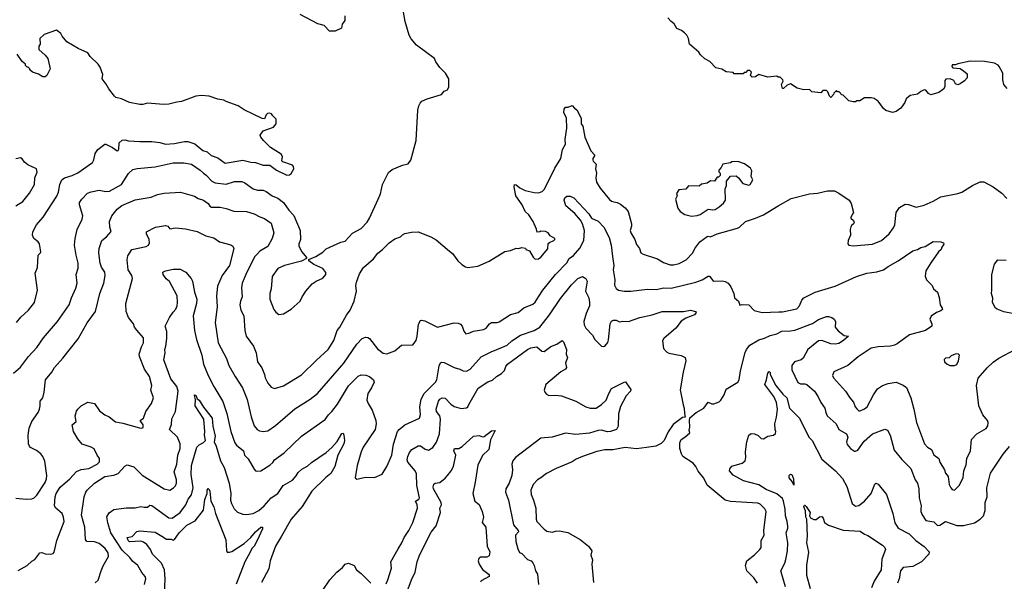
# Model space of a CAD drawing. Extents: x 1678759 to 1859541, y 384609 to 522867.
# Tile 427 of 466: x 1810908 to 1819668, y 475463 to 480462. Entities that reach past the tile are written whole.
import ezdxf

# ---------------------------------------------------------------- set-up
doc = ezdxf.new("R2010")
doc.units = 0

msp = doc.modelspace()

# ---------------------------------------------------------------- linework, layer by layer
at = {"layer": '0CON20XD'}
for points in [[(1810852.5, 477315), (1810915, 477370), (1810985.7, 477465), (1811061.4, 477545), (1811119.8, 477630.2), (1811246.1, 477773.9), (1811349.4, 477925), (1811368.6, 477985), (1811408.3, 478071.7), (1811419.5, 478115), (1811411.9, 478195), (1811428.9, 478251.1), (1811429.4, 478295), (1811411.1, 478365), (1811396.7, 478455), (1811400.6, 478515), (1811420, 478595), (1811464.3, 478685), (1811470.8, 478715), (1811440, 478815), (1811440.8, 478835), (1811460.8, 478865), (1811513, 478917), (1811545, 478930.6), (1811615, 478942.9), (1811675, 478931.1), (1811706.2, 478935), (1811815, 478993.3), (1811876.2, 479093.8), (1811915, 479126.9), (1811955, 479137.8), (1812115, 479153.3), (1812275, 479188.9), (1812367.4, 479187.4), (1812436.1, 479176.1), (1812515, 479122.7), (1812543.3, 479096.7), (1812568.9, 479078.9), (1812617.1, 479025), (1812648.8, 479008.8), (1812745, 478998.5), (1812818.9, 479021.1), (1812885, 479021.2), (1812910.8, 479010.8), (1812985, 478957.3), (1813025, 478944.1), (1813075, 478943.1), (1813102.3, 478932.3), (1813156, 478895), (1813205, 478872.2), (1813254.6, 478834.6), (1813302.9, 478765), (1813348.7, 478718.7), (1813403.3, 478585), (1813405.6, 478505), (1813391.4, 478465), (1813391.2, 478445), (1813420, 478395), (1813460, 478345), (1813460, 478335), (1813415, 478311.2), (1813265, 478274), (1813205, 478246), (1813154.3, 478175), (1813144.3, 478065.7), (1813134.3, 478025.7), (1813132.9, 477975), (1813170.9, 477880.9), (1813188.3, 477858.3), (1813215, 477837.5), (1813255, 477843.3), (1813323.9, 477886.1), (1813403.3, 477955), (1813421.2, 477995), (1813454.5, 478045.5), (1813510.3, 478109.7), (1813545.8, 478134.2), (1813605, 478160), (1813633.3, 478195), (1813630.7, 478210.7), (1813605.9, 478245.9), (1813525, 478283.3), (1813480, 478315), (1813481.7, 478328.3), (1813542.5, 478355), (1813605, 478393.8), (1813635, 478421.2), (1813765, 478481.2), (1813805, 478491.2), (1813869.5, 478560.5), (1813945, 478602), (1813999.3, 478660.7), (1814020.8, 478695), (1814097.8, 478865), (1814117, 478913), (1814136.9, 478995), (1814188.7, 479101.3), (1814222.1, 479127.9), (1814315, 479166.2), (1814365, 479180), (1814389.5, 479210.5), (1814435.8, 479385), (1814450.8, 479655), (1814458, 479695), (1814470.3, 479719.7), (1814485, 479736), (1814532.4, 479757.6), (1814662.5, 479795), (1814685, 479826.2), (1814715, 479836.7), (1814727.5, 479865), (1814725.7, 479935.7), (1814695.6, 479985.6), (1814645.7, 480035.7), (1814610, 480085), (1814598, 480115), (1814438.8, 480235), (1814392.1, 480292.1), (1814372.5, 480325), (1814338.9, 480445), (1814319.2, 480545)], [(1813802.5, 480495), (1813800, 480455), (1813778.3, 480421.7), (1813770, 480385), (1813715, 480360), (1813665, 480360), (1813618.3, 480408.3), (1813560, 480425), (1813405, 480508.8)], [(1819695, 479848.8), (1819663.8, 479885), (1819653.9, 479926.1), (1819653.8, 479985), (1819623.6, 480043.6), (1819615, 480056.7), (1819580, 480075), (1819491.7, 480088.3), (1819365, 480091.2), (1819255, 480070), (1819235, 480060), (1819205, 480060), (1819200, 480045), (1819211.7, 480031.7), (1819275, 480027.5), (1819306, 480006), (1819338.3, 479978.3), (1819338.8, 479945), (1819315, 479916.7), (1819275, 479890), (1819255, 479882.5), (1819235, 479890), (1819219.3, 479919.3), (1819186.4, 479936.4), (1819148.3, 479931.7), (1819138.3, 479921.7), (1819140, 479865), (1819126.4, 479843.6), (1819086.1, 479813.9), (1819013.6, 479793.6), (1818993.6, 479803.6), (1818970, 479835), (1818955, 479836.7), (1818925, 479822.5), (1818895, 479797.5), (1818832.1, 479787.9), (1818795, 479756.7), (1818783.8, 479725), (1818747.5, 479675), (1818705, 479644), (1818675, 479636), (1818615, 479652), (1818592.1, 479672.1), (1818545.9, 479735.9), (1818509.5, 479759.5), (1818485, 479766.7), (1818423.9, 479766.1), (1818381.7, 479738.3), (1818355, 479740), (1818345, 479730), (1818325, 479730), (1818285, 479740), (1818235, 479790), (1818221.7, 479791.7), (1818198.3, 479818.3), (1818185, 479820), (1818175, 479830), (1818151.7, 479808.3), (1818150, 479795), (1818125, 479770), (1818111.7, 479781.7), (1818098.3, 479818.3), (1818085, 479830), (1818055, 479830), (1818035, 479810), (1817955, 479820), (1817935, 479840), (1817885, 479837.5), (1817825, 479852.5), (1817765, 479890), (1817735, 479880), (1817705, 479850), (1817695, 479850), (1817687.5, 479885), (1817700, 479915), (1817697, 479927), (1817675, 479950), (1817655, 479950), (1817645, 479960), (1817565, 479950), (1817485, 479972.5), (1817455, 479952.5), (1817425, 479950), (1817410, 479965), (1817420, 479995), (1817405, 480010), (1817385, 480010), (1817368.3, 479991.7), (1817355, 479990), (1817345, 479980), (1817265, 479980), (1817255, 479990), (1817195, 479996.7), (1817155, 480021.2), (1817101.7, 480031.7), (1817049.5, 480089.5), (1817005, 480113.3), (1816965, 480150), (1816951.7, 480171.7), (1816867.5, 480245), (1816857.5, 480295), (1816843.6, 480323.6), (1816822.5, 480345), (1816795, 480366.7), (1816755, 480382.5), (1816732.5, 480425), (1816704.1, 480444.1), (1816675, 480477.5)], [(1810879.2, 477765), (1810920, 477815), (1810986, 477875), (1811039.2, 477945), (1811067, 478053), (1811047.5, 478205), (1811066, 478256), (1811074.2, 478365), (1811094.2, 478385), (1811095.6, 478395), (1811086, 478466), (1811073.9, 478483.9), (1811033.8, 478515), (1811022, 478545), (1811025.8, 478574.2), (1811057.5, 478635), (1811118.6, 478705), (1811239.1, 478890.9), (1811254.5, 478925), (1811264.6, 478995.4), (1811284.4, 479035), (1811306.9, 479053.1), (1811375, 479074.5), (1811425, 479098.9), (1811555, 479190), (1811569.4, 479215), (1811580.9, 479269.1), (1811603.8, 479305), (1811665, 479353.3), (1811675, 479353.3), (1811735, 479322.5), (1811775, 479293.3), (1811785, 479297.5), (1811789.7, 479310.3), (1811794.3, 479365), (1811821.5, 479388.5), (1811845, 479392.7), (1811875, 479383.3), (1811978.7, 479378.7), (1812085, 479377.4), (1812155, 479369.4), (1812205, 479354.6), (1812285, 479359.6), (1812375, 479377.9), (1812405, 479376.9), (1812465.3, 479355.3), (1812538, 479298), (1812576.2, 479285), (1812612.9, 479252.9), (1812670.6, 479230.6), (1812735, 479185.8), (1812895, 479211.5), (1812965, 479193.5), (1813005, 479190), (1813075, 479168), (1813135, 479167.5), (1813191.7, 479121.7), (1813285, 479077.5), (1813309.4, 479080.6), (1813325, 479093.3), (1813348.8, 479135), (1813343.3, 479155), (1813335, 479166.2), (1813250, 479195), (1813240, 479205), (1813247.5, 479245), (1813235, 479263.3), (1813140, 479325), (1813076.7, 479385), (1813052.5, 479415), (1813047.5, 479435), (1813075, 479472.5), (1813165, 479503.8), (1813190, 479535), (1813190, 479575), (1813160, 479605), (1813150, 479625), (1813135, 479630), (1813113, 479627), (1813100, 479615), (1813085, 479580), (1813065, 479582.5), (1812905, 479660), (1812852.5, 479695), (1812745, 479733.8), (1812725, 479746.2), (1812670, 479755), (1812595, 479781.2), (1812525, 479786.7), (1812475, 479780), (1812347, 479733), (1812305, 479728.6), (1812235, 479709.2), (1812187.3, 479707.3), (1812045, 479718), (1812005, 479707.5), (1811977.7, 479707.7), (1811885, 479723.3), (1811815, 479757.5), (1811765, 479770), (1811751.7, 479781.7), (1811700, 479845), (1811678.3, 479888.3), (1811642.5, 479935), (1811647.5, 479975), (1811625, 480040), (1811607.5, 480065), (1811536.7, 480135), (1811515, 480166.7), (1811427.5, 480205), (1811327.5, 480265), (1811287.5, 480315), (1811275, 480340), (1811235, 480367.5), (1811125, 480330), (1811087.5, 480295), (1811090, 480245), (1811080, 480225), (1811080, 480195), (1811136.4, 480146.4), (1811157.5, 480115), (1811180, 480025), (1811150, 479965), (1811136.2, 479953.8), (1811115, 479953.3), (1811075, 479977.5), (1811022.5, 479995), (1811000, 480015), (1811000, 480025), (1810985, 480040), (1810975, 480040), (1810960, 480055), (1810960, 480065), (1810930.7, 480090.7), (1810886.7, 480155)], [(1815405, 478942), (1815485, 478922.9), (1815525, 478920), (1815557.4, 478932.6), (1815578.3, 478951.7), (1815670.9, 479139.1), (1815724.3, 479225), (1815737.5, 479305), (1815762.9, 479355), (1815761.7, 479398.3), (1815776.2, 479495), (1815772.5, 479585), (1815750, 479635), (1815753.6, 479666.4), (1815765, 479682.5), (1815787, 479683), (1815825, 479697.5), (1815843.6, 479673.6), (1815865, 479660), (1815902.5, 479585), (1815902.5, 479535), (1815920, 479515), (1815936.7, 479415), (1815991.2, 479295), (1816026.7, 479255), (1816007.5, 479225), (1816007.5, 479215), (1816011.7, 479201.7), (1816037.5, 479175), (1816030, 479135), (1816040, 479095), (1816033.3, 479055), (1816040, 479015), (1816072.1, 478962.1), (1816155, 478862), (1816175, 478846), (1816195, 478840), (1816225, 478835.6), (1816255, 478820.6), (1816295, 478786.9), (1816320.5, 478755), (1816351.5, 478645), (1816352.1, 478625), (1816340.6, 478585), (1816344.3, 478565), (1816382.5, 478505), (1816395, 478460), (1816423.8, 478425), (1816435, 478387.5), (1816455, 478373.8), (1816584.3, 478334.3), (1816635, 478300), (1816695, 478279.4), (1816725, 478279.5), (1816775, 478290.9), (1816837.5, 478325), (1816897.1, 478385), (1816915, 478423.8), (1816958, 478485), (1817025, 478530.8), (1817035, 478534), (1817055, 478528), (1817115, 478555.6), (1817295.5, 478604.5), (1817313.8, 478615), (1817365, 478665.8), (1817455, 478695.7), (1817526.1, 478723.9), (1817655, 478805.6), (1817770.7, 478869.3), (1817935, 478910.5), (1818005, 478918.1), (1818095, 478937.8), (1818157, 478937), (1818195, 478918), (1818286.7, 478855), (1818306.4, 478826.4), (1818326.7, 478745), (1818302.5, 478705), (1818302.5, 478695), (1818327.5, 478675), (1818332.5, 478655), (1818325, 478640), (1818315, 478640), (1818303.6, 478616.4), (1818297.5, 478595), (1818300, 478545), (1818280, 478495), (1818277, 478467), (1818285, 478453.3), (1818325, 478450), (1818495, 478464.4), (1818575, 478497.5), (1818645, 478556.9), (1818681.5, 478608.5), (1818693.1, 478636.9), (1818705.7, 478744.3), (1818735, 478790), (1818785, 478820), (1818815, 478817.5), (1818885, 478794), (1818955, 478809.5), (1819034.6, 478845.4), (1819104.2, 478885.8), (1819255, 478913.3), (1819290, 478925), (1819385.4, 478984.6), (1819455, 479019.2), (1819485, 479018.8), (1819568, 478975), (1819645, 478918.6), (1819691.4, 478871.4)], [(1810875, 478803.8), (1810935, 478843.8), (1810995, 478916.7), (1811040, 478995), (1811044, 479055), (1811063.3, 479105), (1811057.5, 479135), (1810979.5, 479169.5), (1810952.3, 479192.3), (1810931.7, 479221.7), (1810915, 479231.2), (1810873.9, 479223.9)], [(1816885, 478714), (1816935, 478718), (1816963, 478727), (1817035, 478775.7), (1817075, 478768.6), (1817095, 478772.5), (1817132, 478795), (1817170.9, 478829.1), (1817187.1, 478855), (1817184.2, 478955), (1817196, 478985), (1817197.5, 479025), (1817231.7, 479068.3), (1817281.7, 479071.7), (1817302.5, 479055), (1817342.7, 479002.7), (1817395, 478987.5), (1817406.4, 478993.6), (1817430, 479035), (1817417.5, 479065), (1817422.5, 479115), (1817409.3, 479139.3), (1817358.3, 479178.3), (1817298.3, 479198.3), (1817245, 479197.5), (1817231.7, 479188.3), (1817163, 479177), (1817150, 479145), (1817128.3, 479121.7), (1817128.3, 479108.3), (1817140, 479095), (1817140, 479075), (1817125, 479060), (1817115, 479060), (1817090, 479025), (1817053.8, 479026.2), (1817025, 479007.5), (1816973, 478997), (1816955, 478980), (1816858.3, 478981.7), (1816836.2, 478953.8), (1816773.6, 478946.4), (1816752.5, 478915), (1816756.4, 478893.6), (1816742.5, 478865), (1816764.1, 478784.1), (1816785, 478753.3), (1816825, 478726.7), (1816885, 478714)], [(1810875, 476202), (1810965, 476193.8), (1811015, 476196.7), (1811037.5, 476205), (1811061.7, 476228.3), (1811135, 476342), (1811146.5, 476375), (1811148.6, 476405), (1811133.2, 476533.2), (1811115, 476573.3), (1811095, 476598), (1811057.6, 476627.6), (1811005, 476653.8), (1810996.2, 476665), (1810988, 476685), (1810984.2, 476765), (1810993.4, 476826.6), (1811015.5, 476884.5), (1811072.9, 476965), (1811084.3, 476995), (1811090.6, 477025), (1811089.2, 477065), (1811112.9, 477095), (1811127.5, 477145), (1811139.2, 477255), (1811195.4, 477324.6), (1811217.1, 477365), (1811292.4, 477447.6), (1811428, 477622), (1811507.4, 477762.6), (1811582.9, 477865), (1811620, 478025), (1811657.8, 478115), (1811669.1, 478185), (1811665, 478213.3), (1811637.6, 478257.6), (1811623.6, 478293.6), (1811611.5, 478385), (1811614.5, 478425.5), (1811640, 478495), (1811680.7, 478529.3), (1811720.8, 478575), (1811710, 478615), (1811708.6, 478665), (1811727.5, 478715), (1811774.4, 478775), (1811816.4, 478806.4), (1811935, 478856.7), (1812077.6, 478882.4), (1812135, 478905.6), (1812195, 478918.1), (1812337.6, 478927.6), (1812465, 478890.8), (1812495, 478870.8), (1812545, 478854.3), (1812585, 478825.7), (1812601.4, 478801.4), (1812615, 478792.5), (1812692.5, 478792.5), (1812745, 478782), (1812815, 478758), (1812926.4, 478753.6), (1812994.4, 478734.4), (1813045, 478705.7), (1813085, 478692.9), (1813145, 478650), (1813170.6, 478565), (1813155.6, 478515), (1813116.1, 478443.9), (1813045, 478400.9), (1813020.6, 478375), (1813001.8, 478355), (1812980, 478315), (1812920.6, 478195), (1812888.9, 478115), (1812882.2, 478075), (1812887.8, 477995), (1812871.4, 477955), (1812866.7, 477925), (1812876.8, 477876.8), (1812902.5, 477825), (1812910.8, 477695), (1812924.2, 477645), (1812988.6, 477555), (1813011.9, 477495), (1813024.3, 477415), (1813062.4, 477362.4), (1813085.7, 477305), (1813091.4, 477275), (1813117.1, 477225), (1813145, 477192), (1813175, 477177.5), (1813255, 477202.9), (1813415, 477300), (1813548.5, 477431.5), (1813652.9, 477525), (1813703.3, 477605), (1813733.1, 477695), (1813756.9, 477725), (1813815, 477832), (1813847.1, 477875), (1813885, 477957.5), (1813905.6, 478045), (1813900, 478095), (1813904.3, 478125), (1813931.3, 478198.7), (1813968, 478255), (1814056.6, 478333.4), (1814095, 478384), (1814136.2, 478415), (1814195, 478476.2), (1814245, 478510), (1814295, 478527.5), (1814315, 478547.5), (1814335, 478557.5), (1814395, 478570), (1814455, 478572.5), (1814565, 478530), (1814615, 478503.3), (1814731.7, 478401.7), (1814759.7, 478379.7), (1814806.2, 478315), (1814841.7, 478281.7), (1814875, 478261.2), (1814896.1, 478256.1), (1814985, 478268.8), (1815086.4, 478313.6), (1815225, 478398.8), (1815275, 478408), (1815325, 478426.7), (1815346.1, 478423.9), (1815375, 478433.3), (1815408.3, 478428.3), (1815410, 478415), (1815443, 478403), (1815477, 478347), (1815495, 478330), (1815525, 478333.3), (1815545, 478346.7), (1815606.8, 478423.2), (1815610.8, 478469.2), (1815620.8, 478479.2), (1815660, 478495), (1815670, 478505), (1815670, 478515), (1815627, 478537), (1815610, 478565), (1815587, 478577), (1815545, 478580), (1815537, 478573), (1815511.7, 478571.7), (1815507, 478597), (1815477.5, 478665), (1815438.8, 478725), (1815404.4, 478754.4), (1815377.5, 478815), (1815323.8, 478895), (1815307.5, 478975), (1815310, 478995), (1815325, 478992.5), (1815357.5, 478965), (1815405, 478942)], [(1810895, 475560), (1810975, 475603.8), (1811015, 475642.5), (1811041.7, 475658.3), (1811087.5, 475715), (1811105, 475720), (1811135, 475708.8), (1811184.1, 475705.9), (1811205, 475711.2), (1811215, 475723.3), (1811238.1, 475825), (1811303.1, 475995), (1811297.9, 476035), (1811286.2, 476065), (1811229.4, 476115), (1811217.8, 476135), (1811222.7, 476215), (1811232.7, 476245), (1811269.9, 476300.1), (1811355, 476374.5), (1811415, 476439.6), (1811455, 476457.7), (1811525, 476466.1), (1811597.1, 476505), (1811617.3, 476525), (1811619.6, 476555), (1811596.9, 476585), (1811571.2, 476641.2), (1811545, 476656.2), (1811465, 476683.3), (1811425, 476730), (1811386.1, 476796.1), (1811376.7, 476855), (1811410, 476885), (1811401.2, 476935), (1811414.1, 476975.9), (1811426.7, 476995), (1811455, 477023.3), (1811515, 477056.7), (1811572.5, 477045), (1811618.8, 476978.8), (1811665, 476944), (1811705, 476928), (1811762, 476882), (1811825, 476870.6), (1811975, 476829.2), (1811995, 476826.2), (1812007.5, 476832.5), (1812006.7, 476855), (1811979.2, 476895), (1812008.5, 476915), (1812030.4, 476975), (1812081.1, 477045), (1812099.4, 477095), (1812076.2, 477165), (1812084, 477205), (1812063.1, 477285), (1812019.8, 477349.8), (1811972.9, 477465), (1811972.5, 477485), (1811991.4, 477548.6), (1812008.5, 477585), (1812008.9, 477628.9), (1811949.5, 477699.5), (1811931.2, 477725), (1811920, 477755), (1811875, 477810), (1811854.2, 477865), (1811851.4, 477935), (1811911.3, 478158.7), (1811905, 478186), (1811872.2, 478235), (1811864.5, 478325.5), (1811869.7, 478360.3), (1811906.7, 478415), (1812035, 478443.3), (1812055, 478456), (1812063.1, 478475), (1812061.1, 478505), (1812037.5, 478555), (1812036.1, 478573.9), (1812117.5, 478615), (1812205, 478630), (1812225, 478623.8), (1812245, 478601.2), (1812295, 478607.5), (1812385, 478600.8), (1812486.4, 478576.4), (1812565, 478538.6), (1812635, 478518.9), (1812685.7, 478485.7), (1812786.8, 478456.8), (1812804.4, 478444.4), (1812814.4, 478424.4), (1812775.4, 478275), (1812708.5, 478185), (1812668.9, 478091.1), (1812660, 478005), (1812664.4, 477905), (1812647.8, 477765), (1812674.7, 477584.7), (1812746.9, 477445), (1812768.6, 477385), (1812824.6, 477284.6), (1812891.1, 477185), (1812930.9, 477080.9), (1812966.6, 476926.6), (1812995, 476846.2), (1813022, 476815), (1813042.4, 476802.4), (1813075, 476795.8), (1813115, 476802.5), (1813185, 476849.2), (1813355, 476996.9), (1813494, 477085), (1813556.9, 477133.1), (1813791.1, 477405), (1813907.4, 477572.6), (1813955, 477624.2), (1813985, 477635.8), (1814005, 477634), (1814020, 477625), (1814091.1, 477531.1), (1814143.2, 477493.2), (1814175, 477488), (1814245, 477514), (1814305.9, 477564.1), (1814405, 477566.7), (1814435.8, 477605), (1814445.7, 477645), (1814457.3, 477752.7), (1814473.3, 477785), (1814482.3, 477787.7), (1814511.7, 477781.7), (1814625, 477725.7), (1814775, 477764.3), (1814809.7, 477759.7), (1814830.3, 477750.3), (1814844, 477735), (1814859.7, 477689.7), (1814876.4, 477666.4), (1814905, 477670.8), (1814945, 477688.1), (1815035, 477702.9), (1815058, 477715), (1815087.5, 477755), (1815105, 477767.1), (1815155, 477766.9), (1815175, 477773.1), (1815275, 477836.9), (1815344.6, 477855.4), (1815392.7, 477897.3), (1815475, 477930.5), (1815495, 477948.6), (1815525, 477994.2), (1815562.7, 478055), (1815675, 478194.4), (1815775, 478297.1), (1815795.7, 478335), (1815835, 478361.9), (1815892.6, 478427.4), (1815928.2, 478495), (1815933.6, 478585), (1815916.5, 478645), (1815897.1, 478677.1), (1815846, 478736), (1815768.1, 478805), (1815751.9, 478855), (1815757.5, 478875), (1815775, 478890), (1815805, 478892), (1815838, 478875), (1815972.5, 478735), (1815996.7, 478695), (1816055, 478668.6), (1816104.5, 478614.5), (1816153.6, 478523.6), (1816171.9, 478455), (1816183.4, 478353.4), (1816195.5, 478275), (1816187.8, 478235), (1816202.5, 478145), (1816199.7, 478099.7), (1816215, 478068.8), (1816235.6, 478055.6), (1816285, 478046.7), (1816345, 478045.5), (1816495, 478064.3), (1816575, 478060), (1816635, 478073.5), (1816705, 478070.5), (1816925, 478124.4), (1816981.2, 478145), (1817035, 478180), (1817045, 478177.5), (1817075, 478138.8), (1817085, 478134), (1817157.3, 478137.3), (1817185, 478132), (1817211.2, 478115), (1817236, 478085), (1817263.3, 478025), (1817267.5, 477985), (1817302.5, 477955), (1817315, 477920), (1817335, 477927.5), (1817395, 477923.3), (1817441.7, 477871.7), (1817514.1, 477854.1), (1817660.9, 477860.9), (1817695, 477860.5), (1817821.1, 477888.9), (1817845.4, 477914.6), (1817865.8, 477965), (1817885, 477986), (1817984.5, 478035.5), (1818165, 478088.6), (1818353, 478177), (1818445, 478205.7), (1818535, 478218.1), (1818595, 478235.7), (1818634.5, 478265.5), (1818723.8, 478315), (1818854.3, 478405.7), (1818895, 478416.2), (1818925, 478433.8), (1818965, 478442), (1819035, 478486.7), (1819103, 478483), (1819127.5, 478475), (1819130, 478465), (1819113, 478437), (1819107.5, 478415), (1819082.5, 478395), (1819015, 478298.8), (1818968.8, 478225), (1818965, 478180), (1818977.5, 478145), (1819026.2, 478096.2), (1819037.5, 478065), (1819072.5, 478035), (1819089.3, 477989.3), (1819097.5, 477925), (1819116.7, 477895), (1819118.3, 477881.7), (1819105, 477870), (1819063.9, 477856.1), (1819018.3, 477821.7), (1819006, 477795), (1819022.5, 477755), (1819022.5, 477735), (1818966.2, 477695), (1818824.6, 477655.4), (1818715, 477575.6), (1818690, 477565), (1818655, 477556.4), (1818545, 477550), (1818485, 477538.5), (1818369.5, 477460.5), (1818275.4, 477384.6), (1818151.9, 477328.1), (1818140, 477295), (1818148, 477275), (1818255, 477156.2), (1818295, 477096.7), (1818327, 477057), (1818342, 477015), (1818355, 476996.7), (1818375, 476981.2), (1818385, 476981.2), (1818425, 476997.5), (1818448, 477015), (1818505, 477123.8), (1818541.4, 477175), (1818585, 477204.3), (1818635, 477222.9), (1818705, 477234), (1818768.3, 477208.3), (1818796.7, 477186.7), (1818837, 477097), (1818864.3, 476995), (1818887.1, 476875), (1818957.5, 476685), (1818985, 476657.5), (1819019.4, 476635), (1819040, 476590), (1819086.2, 476556.2), (1819094.6, 476524.6), (1819135.4, 476455.4), (1819144.6, 476424.6), (1819168.1, 476395), (1819178, 476325), (1819191.2, 476295), (1819205, 476281.2), (1819225, 476273.8), (1819245.7, 476294.3)], [(1819755, 477842.9), (1819665, 477861.9), (1819604.3, 477884.3), (1819590, 477895), (1819562.5, 477945), (1819566.4, 477983.6), (1819553.8, 478025), (1819558.8, 478055), (1819558.8, 478195), (1819580, 478285), (1819610, 478325), (1819685, 478322.5)], [(1811579.4, 475450.6), (1811605.7, 475474.3), (1811634.6, 475555.4), (1811650.2, 475599.8), (1811697.5, 475685), (1811696.7, 475715), (1811668.1, 475755), (1811615, 475799.5), (1811575, 475815.6), (1811505.9, 475815.9), (1811492.9, 475835), (1811488.5, 475945), (1811458, 476052), (1811482.9, 476215), (1811495.8, 476255), (1811510, 476275), (1811575, 476336.9), (1811665, 476397.1), (1811745, 476408.1), (1811785, 476422.9), (1811845, 476488.8), (1811865, 476498.8), (1811925, 476480.6), (1811997.4, 476407.4), (1812195, 476287.1), (1812245, 476274.4), (1812277.5, 476295), (1812296, 476314), (1812303.6, 476335), (1812303.8, 476365), (1812282.5, 476437.5), (1812306.2, 476505), (1812314.6, 476584.6), (1812334.7, 476645), (1812335.4, 476685), (1812312.5, 476745), (1812241.4, 476815), (1812260.3, 476859.7), (1812261.2, 476908.8), (1812295.6, 476975), (1812319.5, 477155), (1812305, 477195.8), (1812252.9, 477265), (1812191.9, 477435), (1812204, 477495), (1812199.2, 477525), (1812210, 477555), (1812218.9, 477625), (1812216.1, 477685), (1812203.5, 477735), (1812240.2, 477809.8), (1812275, 477857.1), (1812297.3, 477885), (1812309.5, 477915), (1812313.5, 477945), (1812309.4, 478005), (1812241.5, 478131.5), (1812212, 478155), (1812184, 478195), (1812182.5, 478215), (1812205, 478226.2), (1812275, 478242.5), (1812335, 478240), (1812385.6, 478215.6), (1812435, 478157.5), (1812446, 478135), (1812463.8, 478035), (1812484.4, 477974.4), (1812481.5, 477935), (1812452.7, 477825), (1812463.8, 477695), (1812482.3, 477615), (1812527.9, 477475), (1812544.5, 477395), (1812585.6, 477295), (1812636.8, 477196.8), (1812715, 477063.3), (1812751.2, 476955), (1812787.6, 476797.6), (1812823.8, 476695), (1812836.4, 476675), (1812900.8, 476625), (1812908.8, 476585), (1812942.4, 476552.4), (1812995, 476460), (1813005, 476446.7), (1813015, 476443.8), (1813055, 476446), (1813135, 476497.5), (1813160.3, 476519.7), (1813174, 476545), (1813260, 476605), (1813415, 476756), (1813625, 476902.9), (1813654.7, 476945.3), (1813685, 476975.6)], [(1813685, 476975.6), (1813735, 477039.2), (1813835, 477202.9), (1813920.2, 477289.8), (1813945, 477301.9), (1813987.6, 477297.6), (1814021.2, 477285), (1814055, 477256.2), (1814060.8, 477235), (1814038.1, 477185), (1814004.4, 477135), (1813997.1, 477075), (1814007.5, 477045), (1814045.7, 476985), (1814075.8, 476895), (1814080, 476865), (1814070.8, 476815), (1813965, 476656.2), (1813945, 476616.7), (1813911.2, 476495), (1813892.5, 476385), (1813906.7, 476373.3), (1813985, 476390), (1814065, 476387.5), (1814133, 476417), (1814175.7, 476484.3), (1814218.2, 476585), (1814235.3, 476684.7), (1814270.4, 476795), (1814285.3, 476814.7), (1814335, 476855.5), (1814464.5, 476915.5), (1814473.8, 476946.2), (1814468.5, 477015), (1814480.8, 477085), (1814506.5, 477133.5), (1814607.8, 477235), (1814620.6, 477255), (1814639.7, 477380.3), (1814653, 477407), (1814665, 477412), (1814685, 477409.2), (1814775, 477364.4), (1814825, 477351.9), (1814855, 477337.5), (1814885, 477334.5), (1814915, 477350.6), (1815015, 477459.4), (1815103.8, 477505), (1815203.8, 477546.2), (1815245, 477564.4), (1815287, 477603), (1815365, 477654.5), (1815486.2, 477695), (1815535, 477724.3), (1815621.1, 477835), (1815720.4, 477979.6), (1815817.4, 478102.6), (1815873.4, 478156.6), (1815915, 478175.4), (1815945, 478159.4), (1815957.5, 478135), (1815943.6, 478045), (1815970.5, 477985), (1815978.9, 477945), (1815976.7, 477915), (1815947.1, 477845), (1815926.2, 477775), (1815931.2, 477745), (1815945.9, 477715.9), (1816004, 477655), (1816026.2, 477615), (1816085, 477556.2), (1816105, 477552.5), (1816115, 477556.7), (1816141.9, 477588.1), (1816148.1, 477611.9), (1816161.4, 477755), (1816172.5, 477777.5), (1816192, 477788), (1816215, 477788), (1816245, 477773.3), (1816275, 477778.8), (1816325, 477773.8), (1816425, 477810.9), (1816535, 477833.6), (1816625, 477863.8), (1816815.6, 477865.6), (1816875, 477876.7), (1816920, 477865), (1816926.7, 477855), (1816913.3, 477835), (1816834.7, 477805.3), (1816792, 477778), (1816745.3, 477714.7), (1816638, 477625), (1816627.3, 477602.7), (1816635.8, 477535.8), (1816664.4, 477504.4), (1816685, 477492.5), (1816792.4, 477472.4), (1816828.8, 477455), (1816834, 477425), (1816810, 477325), (1816785.9, 477165.9), (1816810, 477035), (1816821.2, 477005), (1816822.5, 476955), (1816830, 476925), (1816805, 476920), (1816722.3, 476857.7), (1816676.4, 476793.6), (1816641.2, 476715), (1816615, 476690), (1816567.5, 476665), (1816485, 476652.9), (1816395, 476642.9), (1816294.4, 476654.4), (1816185, 476632.1), (1816115, 476632.5), (1816042.8, 476617.2), (1815915.4, 476574.6), (1815859.5, 476550.5), (1815825, 476525.7), (1815682.2, 476467.8), (1815595, 476422.9), (1815546.2, 476385), (1815515, 476365.8), (1815475.7, 476325), (1815456.7, 476275), (1815458.9, 476235), (1815480.9, 476185), (1815499.1, 476115), (1815502.5, 476015), (1815510, 475995), (1815575, 475925.8), (1815598.7, 475908.7), (1815645, 475901.4), (1815675, 475910.6), (1815711.7, 475911.7), (1815785, 475897.5), (1815895, 475834), (1815970, 475775), (1815997.5, 475735), (1815989.2, 475695), (1816003.8, 475655), (1815998.6, 475615), (1816013, 475453)], [(1817471.2, 475445), (1817438.8, 475495), (1817376.7, 475555), (1817366.2, 475605), (1817378.8, 475645), (1817445, 475698), (1817494, 475745), (1817505.7, 475765), (1817506.5, 475825), (1817531.5, 475875), (1817530, 475915), (1817550, 476085), (1817537.9, 476107.9), (1817495, 476148.6), (1817475, 476158.9), (1817232.1, 476172.1), (1817185, 476185.8), (1817025, 476320), (1816995, 476381.2), (1816944.4, 476444.4), (1816925, 476483.3), (1816898.8, 476515), (1816808.8, 476575), (1816795, 476597.5), (1816782, 476645), (1816781.2, 476695), (1816794.2, 476725.8), (1816827.5, 476745), (1816870, 476785), (1816863.3, 476805), (1816870, 476835), (1816866.2, 476895), (1816871.7, 476918.3), (1816925.9, 476964.1), (1816995, 477003.3), (1817035, 477057.5), (1817065, 477043.3), (1817085, 477041.2), (1817130.5, 477059.5), (1817146.7, 477075), (1817175, 477122.5), (1817195, 477173.3), (1817298, 477235), (1817308.1, 477255), (1817321.5, 477335), (1817362.1, 477497.9), (1817375, 477527.5), (1817405, 477565.7), (1817485, 477611.1), (1817534.4, 477625.6), (1817585, 477652.1), (1817644, 477666), (1817690.3, 477690.3), (1817765, 477691.8), (1817805, 477699.1), (1817961.9, 477758.1), (1818015, 477793.6), (1818085, 477819.2), (1818105, 477819.2), (1818135, 477810), (1818155.8, 477795), (1818165.7, 477775), (1818164.3, 477725), (1818191.1, 477691.1), (1818245, 477649.2), (1818282.5, 477645), (1818238.8, 477605), (1818195, 477580.6), (1818165, 477573.3), (1818125, 477575.6), (1818045, 477607.3), (1818015, 477604.4), (1817919.2, 477525), (1817879.7, 477450.3), (1817860, 477435), (1817802, 477415), (1817778.1, 477385), (1817778.1, 477345), (1817832.3, 477232.3), (1817855, 477219.5), (1817895, 477221.1), (1817912, 477215), (1817980.8, 477155), (1818012.9, 477105), (1818036.9, 477055), (1818072.7, 477005), (1818079.5, 476965), (1818091.9, 476935), (1818172.2, 476865), (1818196, 476815), (1818265.4, 476775.4), (1818277.5, 476745), (1818265.8, 476705), (1818269.7, 476679.7), (1818301.2, 476645), (1818335, 476622), (1818345, 476620), (1818365, 476630), (1818421.1, 476708.9), (1818495, 476775.6), (1818604.4, 476815.6), (1818628.9, 476808.9), (1818653.4, 476763.4), (1818688.7, 476628.7), (1818757.6, 476547.6), (1818837.2, 476467.2), (1818875.7, 476365.7), (1818895.6, 476335.6), (1818908.6, 476285), (1818911.9, 476205), (1818927.8, 476135), (1818925.7, 476105), (1818925.7, 476085), (1818937.1, 476055), (1818970.8, 476005), (1819041.2, 475991.2), (1819075, 475960.6), (1819095, 475961.5), (1819145, 475994.3), (1819245, 475958.9), (1819305, 475959.4), (1819404, 475984), (1819455, 476015.8), (1819482.9, 476045), (1819497.6, 476092.4), (1819499.5, 476165), (1819514.4, 476215), (1819511.5, 476295), (1819545.5, 476424.5), (1819658.6, 476595), (1819715, 476662.9)], [(1814168.9, 475441.1), (1814184.2, 475475), (1814215, 475580), (1814211.4, 475635), (1814275, 475753.3), (1814307.5, 475805), (1814327.6, 475852.4), (1814371.1, 475915), (1814405.6, 475985), (1814447.5, 476115), (1814445.4, 476145), (1814428.8, 476175), (1814460, 476195), (1814464.5, 476205), (1814440.3, 476315), (1814440.2, 476420.2), (1814427.4, 476447.4), (1814362.7, 476522.7), (1814356.8, 476545), (1814360.9, 476575), (1814375, 476608), (1814397.5, 476635), (1814455, 476668), (1814475, 476668), (1814515, 476638.6), (1814545, 476631.1), (1814583.1, 476655), (1814617.9, 476702.1), (1814644.5, 476775.5), (1814652.7, 476905), (1814645.9, 476935), (1814616.1, 476975), (1814614.7, 476995), (1814635.4, 477065), (1814647.5, 477085), (1814666.3, 477096.3), (1814695, 477092.7), (1814745, 477038.9), (1814775, 477018.9), (1814835, 477001.9), (1814885, 477006.2), (1814896.2, 477015), (1814903, 477037), (1814987.8, 477182.2), (1815072.4, 477237.6), (1815115, 477253.3), (1815150, 477285), (1815196.4, 477313.6), (1815220.2, 477339.8), (1815232.5, 477375), (1815248.1, 477395), (1815426.2, 477525), (1815455, 477541.4), (1815509.1, 477549.1), (1815555, 477510), (1815575, 477508), (1815635, 477552.5), (1815687.4, 477572.6), (1815734.2, 477605.8), (1815746.7, 477595), (1815771.9, 477525), (1815770, 477485), (1815780.8, 477455), (1815763.1, 477405), (1815772.5, 477365), (1815765, 477350.8), (1815722.4, 477327.6), (1815685, 477296), (1815590.8, 477215), (1815574.4, 477165), (1815580, 477145), (1815595, 477128.8), (1815615, 477117.5), (1815675, 477120.6), (1815727.5, 477115), (1815855, 477066.7), (1815944.6, 477014.6), (1815983.6, 477003.6), (1816036.2, 477003.8), (1816085, 477035.6), (1816125.5, 477075), (1816149.4, 477135), (1816175, 477179.2), (1816285, 477236.2), (1816297, 477237), (1816305, 477230), (1816345, 477170), (1816342.5, 477155), (1816303.8, 477115), (1816255, 477020), (1816237.2, 476952.8), (1816232.9, 476845), (1816217.5, 476815), (1816165, 476795.5), (1816136.9, 476793.1), (1816085, 476807.3), (1816055, 476806), (1815979, 476781), (1815855, 476768.5), (1815765, 476780), (1815645, 476745.4), (1815545, 476737.5), (1815320, 476565), (1815294.4, 476535.6), (1815288.1, 476505), (1815291.5, 476455), (1815286, 476404), (1815263.9, 476336.1), (1815232.2, 476285), (1815230.6, 476255), (1815258.6, 476185), (1815301.1, 475965), (1815344.6, 475915), (1815345.3, 475904.7), (1815320, 475875), (1815323, 475817), (1815340.5, 475750.5), (1815355, 475720), (1815375, 475710), (1815425, 475656.7), (1815457.5, 475645), (1815475, 475627.5), (1815487, 475603), (1815497.5, 475555), (1815516.4, 475526.4), (1815523.3, 475435)], [(1819245.7, 476294.3), (1819270.9, 476319.1), (1819301.7, 476388.3), (1819309.2, 476445), (1819329.5, 476500.5), (1819334.6, 476555), (1819366.5, 476625), (1819375.6, 476725), (1819425, 476775.6), (1819506.4, 476823.6), (1819522.7, 476847.3), (1819526, 476875), (1819520, 476895), (1819478.6, 476945), (1819441.9, 477025), (1819420.6, 477205), (1819435, 477270), (1819515, 477364.2), (1819568.1, 477411.9), (1819620.9, 477449.1), (1819765.7, 477525)], [(1819225, 477383.3), (1819245, 477393.3), (1819261.2, 477425), (1819270, 477475), (1819257, 477487), (1819230, 477485), (1819195, 477470), (1819177, 477453), (1819145, 477450), (1819133, 477437), (1819137.5, 477415), (1819160, 477395), (1819183.6, 477383.6), (1819225, 477383.3)], [(1817723.1, 475415), (1817681.4, 475555), (1817716.2, 475623.8), (1817725, 475657.5), (1817740, 475735), (1817741.2, 475805), (1817727.3, 475895), (1817741.4, 475935), (1817742.2, 475955), (1817737.8, 475995), (1817720.9, 476045), (1817718.2, 476105), (1817704.8, 476175), (1817695, 476200), (1817645, 476241.8), (1817549.7, 476279.7), (1817485, 476321.3), (1817348, 476358), (1817255, 476407.8), (1817222.5, 476445), (1817225.8, 476465), (1817245, 476487.1), (1817335.4, 476514.6), (1817362.5, 476535), (1817369.4, 476565), (1817366.9, 476615), (1817376.7, 476705), (1817396.2, 476765), (1817415, 476778), (1817445, 476776), (1817479.2, 476759.2), (1817505, 476733.3), (1817525, 476731.2), (1817565, 476753.8), (1817615, 476762.5), (1817632, 476778), (1817636, 476795), (1817628.8, 476815), (1817626, 476865), (1817641.2, 476925), (1817649.1, 476995), (1817641.8, 477055), (1817617.8, 477107.8), (1817538.9, 477215), (1817553.7, 477256.3), (1817564, 477315), (1817575, 477330), (1817585, 477320), (1817586.7, 477305), (1817634.2, 477205), (1817697.6, 477127.6), (1817734.4, 477095), (1817758.6, 477005), (1817846.9, 476915), (1817928.6, 476745), (1817958.9, 476715), (1818045, 476551.2), (1818166.9, 476446.9), (1818227.4, 476377.4), (1818266.4, 476306.4), (1818314.3, 476155), (1818345, 476132.5), (1818375, 476137.8), (1818425.5, 476175), (1818484.5, 476245), (1818515, 476327.5), (1818525, 476336.7), (1818545, 476328.8), (1818620, 476235), (1818677.1, 476067.1), (1818695, 475983.3), (1818723.1, 475935), (1818820.8, 475885), (1818880, 475825), (1818955, 475772), (1819000, 475725), (1818998, 475705), (1818932, 475635), (1818854.5, 475595.5), (1818767.5, 475585), (1818746.2, 475555), (1818737.5, 475525), (1818737.1, 475495), (1818719.4, 475445)], [(1812020, 475435), (1812031.1, 475485), (1812025.5, 475505.5), (1811995, 475541.2), (1811959.2, 475605), (1811911.3, 475641.3), (1811888.6, 475675), (1811821.2, 475741.2), (1811719.6, 475895), (1811693.3, 475983.3), (1811684.6, 476035.4), (1811705, 476072), (1811745, 476102.5), (1811855, 476115.7), (1811935, 476115.8), (1811985, 476129.2), (1812016.4, 476123.6), (1812045, 476123.8), (1812065, 476139.2), (1812085, 476136.2), (1812235, 476028.9), (1812265, 476023.8), (1812335.5, 476075), (1812385.9, 476144.1), (1812407.3, 476192.7), (1812438.1, 476231.9), (1812451.3, 476295), (1812434.6, 476415), (1812437.9, 476495), (1812485, 476655.8), (1812505, 476678.1), (1812545, 476698.1), (1812561.1, 476715), (1812551.9, 476765), (1812555.4, 476795), (1812545.6, 476905), (1812470.4, 477025), (1812472.3, 477082.3), (1812463.5, 477116.5), (1812465, 477122.5), (1812475, 477118.8), (1812488.3, 477088.3), (1812505, 477076), (1812543.7, 477013.7), (1812619.7, 476915), (1812626.9, 476845), (1812646.8, 476755), (1812637.5, 476705), (1812655.5, 476665), (1812695, 476536), (1812728.2, 476475), (1812773.5, 476335), (1812787.5, 476245), (1812784.6, 476185), (1812792.1, 476155), (1812817.7, 476107.7), (1812847.4, 476077.4), (1812895, 476061.4), (1812925, 476058.6), (1812985, 476067.1), (1813036.9, 476093.1), (1813084.4, 476135), (1813144.4, 476205), (1813205.3, 476244.7), (1813253.7, 476316.4), (1813335, 476363.6), (1813367.5, 476402.5), (1813385, 476431.4), (1813417.6, 476462.4), (1813470.8, 476489.2), (1813505, 476520.9), (1813635, 476608.5), (1813685, 476652.7), (1813734, 476706), (1813775, 476778), (1813785, 476780), (1813790.8, 476765), (1813796.7, 476715), (1813791.1, 476685), (1813739.1, 476585), (1813711.5, 476485), (1813677.9, 476422.1), (1813632.5, 476387.5), (1813507.3, 476265), (1813422.2, 476127.7), (1813325, 476015.8), (1813238.6, 475865), (1813184.4, 475775), (1813138.1, 475645), (1813125.4, 475574.6), (1813058.7, 475451.3)], [(1814365.4, 475395), (1814393.1, 475475), (1814426.5, 475545), (1814445.4, 475635), (1814465.3, 475694.7), (1814569.8, 475900.2), (1814615, 475956.2), (1814651.9, 476075), (1814645.8, 476115), (1814660, 476145), (1814657.5, 476165), (1814590.6, 476285), (1814585.8, 476305), (1814593.1, 476326.9), (1814605, 476336.7), (1814645, 476341.2), (1814695, 476381.4), (1814714.6, 476405.4), (1814746.9, 476445), (1814767.8, 476485), (1814787.5, 476585), (1814771.1, 476625), (1814775.8, 476644.2), (1814815, 476646.2), (1814845, 476664.2), (1814945, 476755.8), (1814995, 476760), (1815025, 476749.2), (1815039.7, 476750.3), (1815105, 476803.3), (1815140, 476805), (1815098, 476722), (1815082, 476635), (1815026.5, 476583.5), (1814983, 476497), (1814962.1, 476345), (1814940, 476245), (1814957.3, 476177.3), (1814995.6, 476145.6), (1815024.2, 476085), (1815035.7, 476035), (1815024.3, 475985), (1815055.6, 475945), (1815067.8, 475775), (1815092.2, 475725), (1815085, 475690), (1815065, 475678.2), (1815005, 475678.1), (1814992.2, 475665), (1814987.5, 475645), (1814995.5, 475615), (1815025, 475569.4), (1815086.1, 475523.9), (1815084, 475505), (1815015, 475467.1), (1815008.9, 475455)], [(1817795, 476320), (1817780.7, 476350.7), (1817753, 476383), (1817754, 476405), (1817765, 476416.7), (1817776.7, 476415), (1817793.8, 476375), (1817795, 476320)], [(1812178.1, 474955), (1812202, 475485), (1812197.5, 475565), (1812168.7, 475625), (1812089.4, 475705), (1812071.5, 475745), (1812039.2, 475789.1), (1812010.2, 475810.2), (1811985, 475818.7), (1811885, 475815.6), (1811873.8, 475825), (1811866, 475854), (1811908.3, 475861.7), (1811950, 475905), (1811975, 475913.6), (1812115, 475900.6), (1812173.1, 475865), (1812215, 475837.8), (1812255, 475838), (1812275, 475830), (1812285, 475834), (1812326.2, 475895), (1812395, 475961.8), (1812469.5, 476000.5), (1812544.4, 476095), (1812555, 476190), (1812576.2, 476245), (1812577, 476273), (1812585, 476287.5), (1812595, 476280), (1812600, 476265), (1812609.2, 476175), (1812635, 476126.7), (1812649.2, 476065), (1812742.6, 475832.6), (1812748, 475738), (1812755, 475723.3), (1812775, 475721.4), (1812795, 475729.5), (1812905, 475800.5), (1812965, 475853.6), (1813005, 475903.5), (1813055, 475944.3), (1813070, 475945), (1813069.5, 475930.5), (1813025, 475832.9), (1812993, 475777), (1812973.8, 475756.2), (1812957.3, 475715), (1812911.8, 475635), (1812833.6, 475436.4)], [(1817944.5, 475395.5), (1817910, 475515), (1817912.6, 475607.4), (1817928.3, 475721.7), (1817911.5, 475805), (1817916.1, 475865), (1817911.2, 476015), (1817903.5, 476035), (1817900.9, 476090.9), (1817884.6, 476125), (1817890.5, 476139.5), (1817895, 476141.2), (1817905, 476128.8), (1817942, 476075), (1817934.4, 476045), (1817945, 476028), (1817975, 476013.8), (1817993.6, 476013.6), (1818025, 476036.7), (1818045, 476038.8), (1818058, 476025), (1818067.7, 475987.7), (1818105, 475962.9), (1818235, 475918.2), (1818385, 475908), (1818425, 475882), (1818455, 475871.2), (1818585.5, 475785.5), (1818604, 475765), (1818610, 475745), (1818578.7, 475661.3)], [(1813604.5, 475385.5), (1813668.8, 475475), (1813728.8, 475545), (1813781.2, 475585), (1813805, 475614), (1813835, 475623.3), (1813883.9, 475603.9), (1813904.3, 475564.3), (1813945, 475533.8), (1814033.3, 475445)], [(1818578.7, 475661.3), (1818571.8, 475565), (1818510.9, 475465), (1818487.1, 475405)]]:
    msp.add_lwpolyline(points, dxfattribs=at)

doc.saveas('drawing.dxf')
